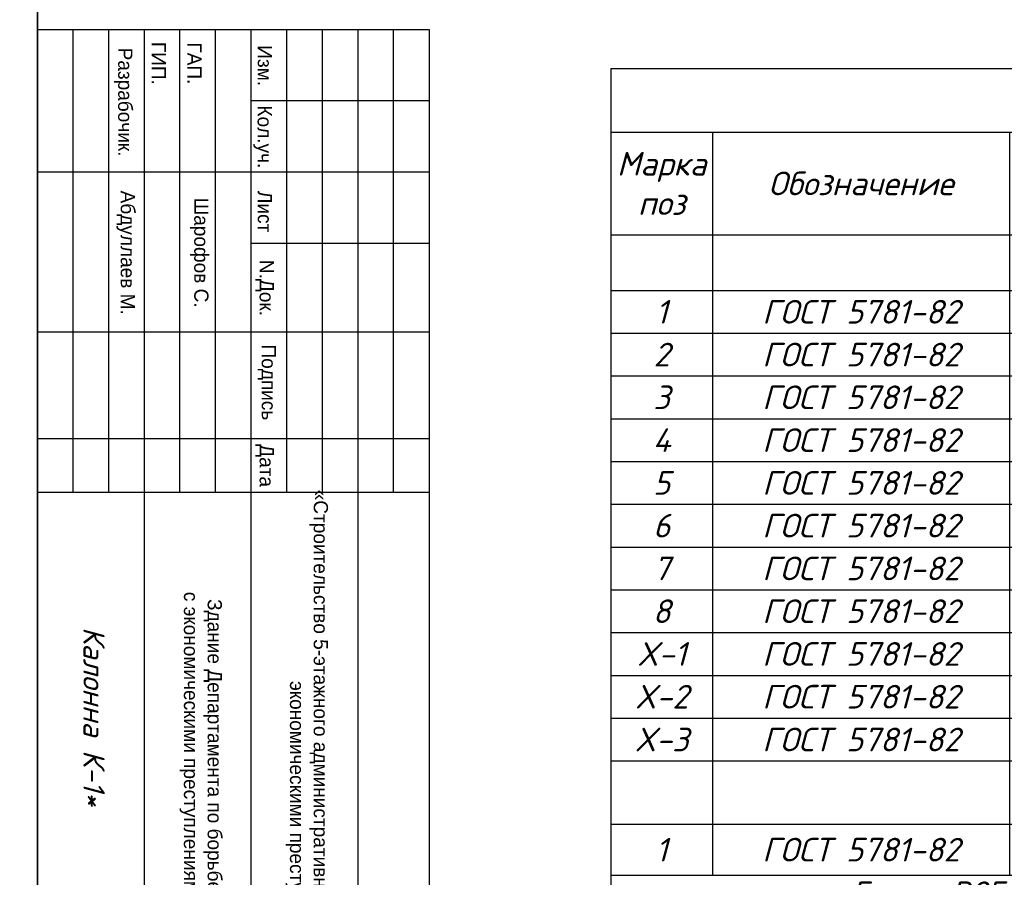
# Model space of a CAD drawing. Header units: millimetres. Extents: x -33345 to 4712671, y -3392 to 121473.
# Tile 408 of 656: x 2251302 to 2265125, y 51593 to 63638. Entities that reach past the tile are written whole.
import ezdxf

# ---------------------------------------------------------------- set-up
doc = ezdxf.new("R2010")
doc.units = ezdxf.units.MM
doc.layers.add('ACO-текст', color=7, linetype='Continuous', lineweight=20)
doc.layers.add('Текст', color=7, linetype='Continuous', lineweight=20)
doc.styles.add('ISO', font='isocpeui.ttf')
doc.styles.add('RUSS', font='RUSS.shx', dxfattribs={"width": 0.8, "oblique": 15, "height": 250})
doc.styles.add('simp 0', font='isocpeui.ttf')
doc.styles.get("Standard").update_dxf_attribs({"font": 'arial.ttf'})
doc.styles.add('X-U-RW-01$0$StyleROMANS', font='GOTHIC.TTF')
doc.styles.add('Констр', font='isocpeui.ttf')

# ---------------------------------------------------------------- blocks, each defined once
blk = doc.blocks.new('Qwet')
at = {"lineweight": 35}
blk.add_lwpolyline([(352715, -737112), (409615, -737112), (409615, -696112), (352715, -696112)], close=True, dxfattribs=at)
blk = doc.blocks.new('medgor')
at = {"ltscale": 25}
for p, q in [((-44011134, 22929075), (-44011134, 22934575)), ((-44010134, 22932075), (-44010134, 22934575)), ((-44009134, 22929075), (-44009134, 22934575)), ((-44008134, 22932075), (-44008134, 22934575)), ((-44006889, 22929075), (-44006889, 22934575)), ((-44005389, 22929075), (-44005389, 22934575)), ((-44004634, 22929075), (-44004634, 22934575)), ((-44004634, 22934075), (-44011134, 22934075)), ((-43992634, 22933575), (-44011134, 22933575)), ((-44004634, 22933075), (-44011134, 22933075)), ((-44004634, 22932575), (-44011134, 22932575)), ((-43992634, 22932075), (-44011134, 22932075)), ((-44004634, 22931575), (-44011134, 22931575)), ((-44004634, 22931075), (-44011134, 22931075)), ((-43992634, 22930575), (-44011134, 22930575)), ((-44004634, 22930075), (-44011134, 22930075)), ((-44004634, 22929575), (-44011134, 22929575))]:
    blk.add_line(p, q, dxfattribs=at)
blk.add_lwpolyline([(-44011134, 22934575), (-43992634, 22934575), (-43992634, 22929075), (-44011134, 22929075)], close=True, dxfattribs=at)
at = {"layer": 'Текст', "char_height": 200, "attachment_point": 8, "style": 'X-U-RW-01$0$StyleROMANS'}
for s, insert, width in [('\\pxqc;«Строительство 5-этажного административного здания Управления Департамента по борьбе с экономическими преступлениями города Ташкента»', (-43998711, 22932559), 11910.39), ('Изм.', (-44010625, 22932165), 748.42), ('Лист', (-44008575, 22932165), 748.42), ('N.Док.', (-44007503, 22932135), 748.42), ('Подпись', (-44006177, 22932165), 748.42), ('Дата', (-44005008, 22932135), 748.42), ('Кол.уч.', (-44009625, 22932105), 748.42), ('Здание Департамента по борьбе\\P с экономическими преступлениями', (-44001076, 22931070), 11910.39), ('ГАП.', (-44010657, 22931178), 748.42), ('Шарофов С.', (-44007998, 22931215), 2029.72), ('ГИП.', (-44010657, 22930678), 748.42), ('Абдуллаев М.', (-44007998, 22930183), 2180.46), ('Разрабочик.', (-44010114, 22930147), 748.42)]:
    blk.add_mtext(s, dxfattribs=dict(at, insert=insert, width=width))
blk = doc.blocks.new('*T3717')
at = {"color": 0, "linetype": 'ByBlock', "lineweight": -2, "transparency": 16777216}
for p, q in [((0, 0), (18592, 0)), ((0, 0), (0, -16711)), ((18592, 0), (18592, -16711)), ((0, -893), (18592, -893)), ((1426, -893), (1426, -11328)), ((5597, -893), (5597, -11328)), ((10914, -893), (10914, -11328)), ((13497, -893), (13497, -11328)), ((14820, -893), (14820, -11328)), ((16535, -893), (16535, -11328)), ((0, -2336), (18592, -2336)), ((0, -3117), (18592, -3117)), ((0, -3717), (18592, -3717)), ((0, -4318), (18592, -4318)), ((0, -4919), (18592, -4919)), ((0, -5519), (18592, -5519)), ((0, -6120), (18592, -6120)), ((0, -6721), (18592, -6721)), ((0, -7321), (18592, -7321)), ((0, -7922), (18592, -7922)), ((0, -8523), (18592, -8523)), ((0, -9123), (18592, -9123)), ((0, -9724), (18592, -9724)), ((0, -10613), (18592, -10613)), ((0, -11328), (18592, -11328)), ((0, -11929), (18592, -11929)), ((0, -12529), (18592, -12529)), ((5597, -12529), (5597, -16711)), ((5597, -13419), (18592, -13419)), ((16535, -13419), (16535, -16711)), ((5597, -14019), (16535, -14019)), ((5597, -14620), (16535, -14620)), ((10914, -14620), (10914, -16711)), ((13497, -14620), (13497, -16711)), ((14820, -14620), (14820, -16711)), ((0, -15221), (18592, -15221)), ((0, -16110), (18592, -16110)), ((0, -16711), (18592, -16711))]:
    blk.add_line(p, q, dxfattribs=at)
at = {"color": 9, "lineweight": 30, "true_color": 0xc7c8ca, "transparency": 16777216}
for points in [[(14820, -2336), (14820, -3117), (16535, -2336), (16535, -3117)], [(16535, -2336), (16535, -3117), (18592, -2336), (18592, -3117)], [(14820, -3117), (14820, -3717), (16535, -3117), (16535, -3717)], [(16535, -3117), (16535, -3717), (18592, -3117), (18592, -3717)], [(14820, -3717), (14820, -4318), (16535, -3717), (16535, -4318)], [(16535, -3717), (16535, -4318), (18592, -3717), (18592, -4318)], [(14820, -4318), (14820, -4919), (16535, -4318), (16535, -4919)], [(16535, -4318), (16535, -4919), (18592, -4318), (18592, -4919)], [(14820, -4919), (14820, -5519), (16535, -4919), (16535, -5519)], [(16535, -4919), (16535, -5519), (18592, -4919), (18592, -5519)], [(14820, -5519), (14820, -6120), (16535, -5519), (16535, -6120)], [(16535, -5519), (16535, -6120), (18592, -5519), (18592, -6120)], [(14820, -6120), (14820, -6721), (16535, -6120), (16535, -6721)], [(16535, -6120), (16535, -6721), (18592, -6120), (18592, -6721)], [(14820, -6721), (14820, -7321), (16535, -6721), (16535, -7321)], [(16535, -6721), (16535, -7321), (18592, -6721), (18592, -7321)], [(14820, -7321), (14820, -7922), (16535, -7321), (16535, -7922)], [(16535, -7321), (16535, -7922), (18592, -7321), (18592, -7922)], [(14820, -7922), (14820, -8523), (16535, -7922), (16535, -8523)], [(16535, -7922), (16535, -8523), (18592, -7922), (18592, -8523)], [(14820, -8523), (14820, -9123), (16535, -8523), (16535, -9123)], [(16535, -8523), (16535, -9123), (18592, -8523), (18592, -9123)], [(14820, -9123), (14820, -9724), (16535, -9123), (16535, -9724)], [(16535, -9123), (16535, -9724), (18592, -9123), (18592, -9724)], [(14820, -9724), (14820, -10613), (16535, -9724), (16535, -10613)], [(16535, -9724), (16535, -10613), (18592, -9724), (18592, -10613)], [(14820, -10613), (14820, -11328), (16535, -10613), (16535, -11328)], [(16535, -10613), (16535, -11328), (18592, -10613), (18592, -11328)], [(5597, -15221), (5597, -16110), (10914, -15221), (10914, -16110)], [(10914, -15221), (10914, -16110), (13497, -15221), (13497, -16110)], [(13497, -15221), (13497, -16110), (14820, -15221), (14820, -16110)], [(14820, -15221), (14820, -16110), (16535, -15221), (16535, -16110)], [(16535, -15221), (16535, -16110), (18592, -15221), (18592, -16110)], [(5597, -16110), (5597, -16711), (10914, -16110), (10914, -16711)], [(10914, -16110), (10914, -16711), (13497, -16110), (13497, -16711)], [(13497, -16110), (13497, -16711), (14820, -16110), (14820, -16711)], [(14820, -16110), (14820, -16711), (16535, -16110), (16535, -16711)], [(16535, -16110), (16535, -16711), (18592, -16110), (18592, -16711)]]:
    blk.add_solid(points, dxfattribs=at)
at = {"color": 0, "lineweight": 25, "transparency": 16777216, "attachment_point": 5, "style": 'Констр'}
for s, insert, char_height, width in [('Спецификация материалов ', (9296, -446), 332.23, 18588.54), ('Марка поз', (713, -1614), 332.2, 1422.34), ('L элемента, мм', (12206, -1614), 332.23, 2579.69), ('Кол-   во', (14158, -1614), 332.2, 1318.88), ('Масса   ед, кг', (15677, -1614), 332.23, 1712.22), ('Обозначение', (3511, -1614), 332.23, 4168.29), ('Наименование', (8256, -1614), 332.23, 5313.74), ('Примеч.', (17563, -1614), 332.2, 2053.45), ('{\\L\\C230;Материалы К-1*}', (8256, -2726), 332.23, 5313.74), ('{\\C230;3}', (14158, -2726), 332.2, 1318.88), ('{\\C230;857.0}', (15677, -2726), 332.23, 1712.22), ('{\\C230;2571.1}', (17563, -2726), 332.23, 2053.45), ('{\\C5;1}', (713, -3417), 332.2, 1422.34), ('{\\C5;ГОСТ 5781-82}', (3511, -3417), 332.23, 4168.29), ('{\\C5;%%C25АIII}', (8256, -3417), 332.23, 5313.74), ('{\\C5;4770}', (12206, -3417), 332.2, 2579.69), ('{\\C5;4}', (14158, -3417), 332.2, 1318.88), ('{\\C5;18.4}', (15677, -3417), 332.2, 1712.22), ('{\\C5;73.5}', (17563, -3417), 332.2, 2053.45), ('{\\C5;2}', (713, -4018), 332.2, 1422.34), ('{\\C5;ГОСТ 5781-82}', (3511, -4018), 332.23, 4168.29), ('{\\C5;%%C22АIII}', (8256, -4018), 332.23, 5313.74), ('{\\C5;4770}', (12206, -4018), 332.2, 2579.69), ('{\\C5;8}', (14158, -4018), 332.2, 1318.88), ('{\\C5;14.2}', (15677, -4018), 332.2, 1712.22), ('{\\C5;113.7}', (17563, -4018), 332.23, 2053.45), ('{\\C5;3', (713, -4618), 332.2, 1422.34), ('{\\C5;ГОСТ 5781-82}', (3511, -4618), 332.23, 4168.29), ('{\\C5;%%C25АIII}', (8256, -4618), 332.23, 5313.74), ('{\\C5;3600}', (12206, -4618), 332.2, 2579.69), ('{\\C5;4}', (14158, -4618), 332.2, 1318.88), ('{\\C5;13.9}', (15677, -4618), 332.2, 1712.22), ('{\\C5;55.4}', (17563, -4618), 332.2, 2053.45), ('{\\C5;4', (713, -5219), 332.2, 1422.34), ('{\\C5;ГОСТ 5781-82}', (3511, -5219), 332.23, 4168.29), ('{\\C5;%%C22АIII}', (8256, -5219), 332.23, 5313.74), ('{\\C5;3000}', (12206, -5219), 332.2, 2579.69), ('{\\C5;8}', (14158, -5219), 332.2, 1318.88), ('{\\C5;8.9}', (15677, -5219), 332.2, 1712.22), ('{\\C5;71.5}', (17563, -5219), 332.2, 2053.45), ('{\\C5;5', (713, -5820), 332.2, 1422.34), ('{\\C5;ГОСТ 5781-82}', (3511, -5820), 332.23, 4168.29), ('{\\C5;%%C22АIII}', (8256, -5820), 332.23, 5313.74), ('{\\C5;3600}', (12206, -5820), 332.2, 2579.69), ('{\\C5;16}', (14158, -5820), 332.2, 1318.88), ('{\\C5;10.7}', (15677, -5820), 332.2, 1712.22), ('{\\C5;171.6}', (17563, -5820), 332.23, 2053.45), ('{\\C5;6', (713, -6420), 332.2, 1422.34), ('{\\C5;ГОСТ 5781-82}', (3511, -6420), 332.23, 4168.29), ('{\\C5;%%C20АIII}', (8256, -6420), 332.23, 5313.74), ('{\\C5;3600}', (12206, -6420), 332.2, 2579.69), ('{\\C5;8}', (14158, -6420), 332.2, 1318.88), ('{\\C5;8.9}', (15677, -6420), 332.2, 1712.22), ('{\\C5;71.1}', (17563, -6420), 332.2, 2053.45), ('{\\C5;7', (713, -7021), 332.2, 1422.34), ('{\\C5;ГОСТ 5781-82}', (3511, -7021), 332.23, 4168.29), ('{\\C5;%%C20АIII}', (8256, -7021), 332.23, 5313.74), ('{\\C5;5380}', (12206, -7021), 332.2, 2579.69), ('{\\C5;4}', (14158, -7021), 332.2, 1318.88), ('{\\C5;13.3}', (15677, -7021), 332.2, 1712.22), ('{\\C5;53.2}', (17563, -7021), 332.2, 2053.45), ('{\\C5;8}', (713, -7622), 332.2, 1422.34), ('{\\C5;ГОСТ 5781-82}', (3511, -7622), 332.23, 4168.29), ('{\\C5;%%C20АIII}', (8256, -7622), 332.23, 5313.74), ('{\\C5;4780}', (12206, -7622), 332.2, 2579.69), ('{\\C5;4}', (14158, -7622), 332.2, 1318.88), ('{\\C5;11.8}', (15677, -7622), 332.2, 1712.22), ('{\\C5;47.2}', (17563, -7622), 332.2, 2053.45), ('{\\C5;X-1}', (713, -8222), 332.2, 1422.34), ('{\\C5;ГОСТ 5781-82}', (3511, -8222), 332.23, 4168.29), ('{\\C5;%%C8АI}', (8256, -8222), 332.23, 5313.74), ('{\\C5;1680}', (12206, -8222), 332.2, 2579.69), ('{\\C5;187}', (14158, -8222), 332.2, 1318.88), ('{\\C5;0.7}', (15677, -8222), 332.2, 1712.22), ('{\\C5;124.1}', (17563, -8222), 332.23, 2053.45), ('{\\C5;X-2}', (713, -8823), 332.2, 1422.34), ('{\\C5;ГОСТ 5781-82}', (3511, -8823), 332.23, 4168.29), ('{\\C5;%%C8АI}', (8256, -8823), 332.23, 5313.74), ('{\\C5;1680}', (12206, -8823), 332.2, 2579.69), ('{\\C5;62}', (14158, -8823), 332.2, 1318.88), ('{\\C5;0.7}', (15677, -8823), 332.2, 1712.22), ('{\\C5;41.1}', (17563, -8823), 332.2, 2053.45), ('{\\C5;X-3}', (713, -9424), 332.2, 1422.34), ('{\\C5;ГОСТ 5781-82}', (3511, -9424), 332.23, 4168.29), ('{\\C5;%%C8АI}', (8256, -9424), 332.23, 5313.74), ('{\\C5;1680}', (12206, -9424), 332.2, 2579.69), ('{\\C5;52}', (14158, -9424), 332.2, 1318.88), ('{\\C5;0.7}', (15677, -9424), 332.2, 1712.22), ('{\\C5;34.5}', (17563, -9424), 332.2, 2053.45), ('{\\L\\C230;Детал "А". Накладки}', (8256, -10169), 332.23, 5313.74), ('{\\C230;120}', (14158, -10169), 332.23, 1318.88), ('{\\C230;1.7}', (15677, -10169), 332.23, 1712.22), ('{\\C230;200.7}', (17563, -10169), 332.23, 2053.45), ('{\\C5;1}', (713, -10971), 332.2, 1422.34), ('{\\C5;ГОСТ 5781-82}', (3511, -10971), 332.23, 4168.29), ('{\\C5;%%C20АIII}', (8256, -10971), 332.23, 5313.74), ('{\\C5;340}', (12206, -10971), 332.2, 2579.69), ('{\\C5;2}', (14158, -10971), 332.2, 1318.88), ('{\\C5;0.8}', (15677, -10971), 332.2, 1712.22), ('{\\C5;1.7}', (17563, -10971), 332.2, 2053.45), ('{\\L\\C230;Бетон В25                        3.96 м³   расп.1 колон  }', (9296, -11628), 332.23, 18588.54), ('\\A1;Ведомось расхода стали на элемент, кг', (9296, -12229), 332.23, 18588.54), ('\\A1;Изделия арматурные', (12095, -12974), 332.23, 12991.27), ('Марка \\Pэлемента', (2799, -13875), 332.2, 5593.95), ('\\A1; Арматура класса  А-III', (11066, -13719), 332.23, 10934.5), ('{\\C5;ГОСТ 5781-82}', (11066, -14320), 332.23, 10934.5), ('Всего', (17563, -14320), 332.2, 2053.45), ('%%C8', (8256, -14920), 332.2, 5313.74), ('%%C22', (12206, -14920), 332.2, 2579.69), ('%%C25', (14158, -14920), 332.2, 1318.88), ('%%C20', (15677, -14920), 332.2, 1712.22), ('599.2', (8256, -15665), 332.2, 5313.74), ('1070.7', (12206, -15665), 332.2, 2579.69), ('386.7', (14158, -15665), 332.2, 1318.88), ('2771.9', (17563, -15665), 332.2, 2053.45)]:
    blk.add_mtext(s, dxfattribs=dict(at, insert=insert, char_height=char_height, width=width))
at = {"color": 0, "lineweight": 25, "transparency": 16777216, "insert": (15677, -15665), "char_height": 332.23, "width": 1712.22, "attachment_point": 5}
blk.add_mtext('{\\fISOCPEUR|b0|i1|c204|p34;715.3}', dxfattribs=at)

msp = doc.modelspace()

# ---------------------------------------------------------------- block references
at = {"rotation": 270}
for name, p in [('Qwet', (2988664.059, 454616.444, 1359241.5)), ('medgor', (-20677522.846, -43947632.783, 1359241.5))]:
    msp.add_blockref(name, p, dxfattribs=at)
msp.add_blockref('*T3717', (2259601.707, 62952.303))

# ---------------------------------------------------------------- texts
at = {"insert": (351439.431, 62275.551), "char_height": 500, "width": 9875.6458, "attachment_point": 1, "style": 'ISO'}
msp.add_mtext('\\pi4343.31532;{\\LА-А\\P\\pi0;Армирование приямка. M 1:20}', dxfattribs=at)
at = {"lineweight": 0, "insert": (2252496.416, 55108.192, 1359241.5), "char_height": 300, "width": 12899.28659, "attachment_point": 1, "rotation": 270}
msp.add_mtext('{\\fISOCPEUR|b0|i1|c204|p34;\\C0;Калонна К-1*}', dxfattribs=at)
at = {"layer": 'ACO-текст', "char_height": 300, "width": 18353.93755, "attachment_point": 1, "line_spacing_factor": 1.2, "style": 'RUSS'}
for s, insert in [('\\A1;\\pxi-2,l2,t2;1.^IОбщие указания см. на л. КЖ-\\P2.^ICтыки рабочей арматуры должны быть выполнены согласно "Детали А" (сварное соединение {\\A0;L\\H0.7x;\\S^ н;}=dх10х1.3), где d-диаметр рабочей арматуры колонны. Для d=28А400, {\\A0;L\\H0.7x;\\S^ н;}=364мм. Стыки необходимо размещать вне зоны действия максимальных усилий, согласно (КМК 2.01.03-96). Допускается двусторонние швы длиной 4хd{\\H0.7x;\\S^ н;} для соединения арматуры классов А240, А300, А400.\\P3.^IСоединения пересечений стержней арматуры выполнять вязаными стальной отожженной проволокой d=0.8-1.0мм. Применение ручной электродуговой сварки не допускается! \\P{\\A0;4.^IОпалубку колонн снимать после набора прочности бетона не менее \\fISOCPEUR|b0|i1|c238|p34;70%\\fISOCPEUR|b0|i1|c204|p34;.\\P}5.^IКолонны замаркированы на л. КЖ-__\\P6.^IЗакладные детали МН1 учтены в расходе на л. КЖ-__  Ориентацию закладных деталей уточнять по месту - располагать только со стороны примыкания кирпичных стен.', (2260356.075, 71007.925, 1359241.5)), ('\\A1;\\pi-600,l600,t600;1.^IОбщие указания см. на л. КЖ-\\P2.^ICтыки рабочей арматуры должны быть выполнены согласно "Детали А" (сварное соединение {\\A0;L\\H0.7x;\\S^ н;}=dх10х1.3), где d-диаметр рабочей арматуры колонны. Для d=28А400, {\\A0;L\\H0.7x;\\S^ н;}=364мм. Стыки необходимо размещать вне зоны действия максимальных усилий, согласно (КМК 2.01.03-96). Допускается двусторонние швы длиной 4хd{\\H0.7x;\\S^ н;} для соединения арматуры классов А240, А300, А400.\\P3.^IСоединения пересечений стержней арматуры выполнять вязаными стальной отожженной проволокой d=0.8-1.0мм. Применение ручной электродуговой сварки не допускается! \\P{\\A0;4.^IОпалубку колонн снимать после набора прочности бетона не менее \\fISOCPEUR|b0|i1|c238|p34;70%\\fISOCPEUR|b0|i1|c204|p34;.\\P}5.^IКолонны замаркированы на л. КЖ-__\\P6.^IЗакладные детали МН1 учтены в расходе на л. КЖ-__  Ориентацию закладных деталей уточнять по месту - располагать только со стороны примыкания кирпичных стен.', (2219467.004, 70189.721, 1359241.5))]:
    msp.add_mtext(s, dxfattribs=dict(at, insert=insert))
at = {"layer": 'ACO-текст', "char_height": 300, "width": 3709.09797, "attachment_point": 1, "style": 'simp 0'}
for insert in [(1950520.376, 58582.633), (2065139.565, 58582.633)]:
    msp.add_mtext('\\pi-651.92829,l900;Дюбель-шпильки\\P\\pi183.75353;М12х130', dxfattribs=dict(at, insert=insert))

doc.saveas('drawing.dxf')
